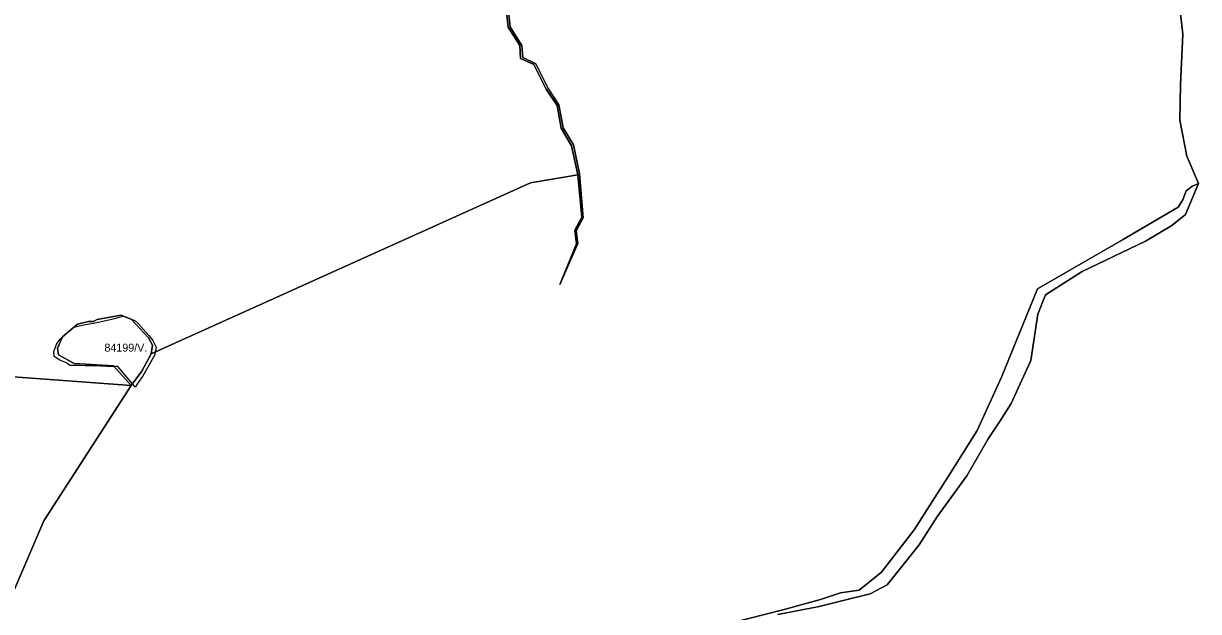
# Model space of a CAD drawing. Extents: x -477304 to -465429, y -1159113 to -1149210.
# Drawn here: x -467632 to -465429, y -1155042 to -1153940 of the extents above; entities that cross this region are included whole.
import ezdxf

# ---------------------------------------------------------------- set-up
doc = ezdxf.new("R2010")
doc.units = 0
for name, color, linetype in [('BPEJ_s', 7, 'Continuous'), ('PUPFL_s', 7, 'Continuous'), ('voda_s', 7, 'Continuous')]:
    doc.layers.add(name, color=color, linetype=linetype)

msp = doc.modelspace()

# ---------------------------------------------------------------- linework, layer by layer
at = {"layer": 'BPEJ_s'}
for points in [[(-466217.82, -1155047.97), (-466150.34, -1155034.91), (-466142.9, -1155033.47), (-466100.56, -1155022.89), (-466044.85, -1155009.01), (-466012.9, -1154992.42), (-465952.73, -1154917.25), (-465918.62, -1154863.68), (-465863.64, -1154787.71), (-465842.19, -1154750.9), (-465823.49, -1154718.8), (-465802.57, -1154686.74), (-465780.26, -1154652.57), (-465743.78, -1154572.09), (-465730.66, -1154484.86), (-465716.2, -1154448.75), (-465647.78, -1154405.28), (-465528.86, -1154348.24), (-465479.24, -1154319.04), (-465453.78, -1154298.56), (-465429.41, -1154240.49), (-465451.02, -1154189.25), (-465464.69, -1154121.51), (-465463.05, -1154055.3), (-465458.88, -1153960.2), (-465469, -1153873.16)], [(-467526.93, -1154581.45), (-467537.51, -1154581.17), (-467545.16, -1154580.97), (-467551.58, -1154576.37), (-467557.69, -1154573.68), (-467563.79, -1154570.99), (-467574.57, -1154564.33), (-467575.2, -1154555.14), (-467569.65, -1154540.24), (-467563.23, -1154531.99), (-467560.54, -1154529.3), (-467559.38, -1154528.3), (-467558.6, -1154527.62), (-467557.92, -1154527.02), (-467550.87, -1154520.9), (-467538.19, -1154509.96), (-467537.68, -1154509.79), (-467537.27, -1154509.66), (-467530.1, -1154507.27), (-467516.16, -1154504.26), (-467500, -1154501.65), (-467463.51, -1154493.67), (-467444.86, -1154488.86), (-467429.68, -1154494.7), (-467422.85, -1154497.33), (-467416.92, -1154502.83), (-467397.26, -1154525.28), (-467389.19, -1154534.16), (-467383.26, -1154546.65), (-467385.34, -1154556.26), (-467386.01, -1154559.36), (-467385.59, -1154561.05), (-467409.09, -1154601.91), (-467416.71, -1154613.13), (-467422.46, -1154621.6), (-467426.45, -1154616.94), (-467427.77, -1154615.4), (-467455.24, -1154583.28), (-467460.95, -1154582.85), (-467462.09, -1154583.14), (-467463.5, -1154583.49), (-467500, -1154581.79), (-467502.75, -1154581.85), (-467505.54, -1154581.92), (-467516.35, -1154581.68), (-467526.93, -1154581.45)]]:
    msp.add_lwpolyline(points, dxfattribs=at)
msp.add_lwpolyline([(-467385.59, -1154561.05), (-467409.09, -1154601.91), (-467416.71, -1154613.13), (-467422.46, -1154621.6), (-467426.45, -1154616.94), (-467427.77, -1154615.4), (-467455.24, -1154583.28), (-467460.95, -1154582.85), (-467462.09, -1154583.14), (-467463.5, -1154583.49), (-467500, -1154581.79), (-467502.75, -1154581.85), (-467505.54, -1154581.92), (-467516.35, -1154581.68), (-467526.93, -1154581.45), (-467537.51, -1154581.17), (-467545.16, -1154580.97), (-467551.58, -1154576.37), (-467557.69, -1154573.68), (-467563.79, -1154570.99), (-467574.57, -1154564.33), (-467575.2, -1154555.14), (-467569.65, -1154540.24), (-467563.23, -1154531.99), (-467560.54, -1154529.3), (-467559.38, -1154528.3), (-467558.6, -1154527.62), (-467557.92, -1154527.02), (-467550.87, -1154520.9), (-467538.19, -1154509.96), (-467537.68, -1154509.79), (-467537.27, -1154509.66), (-467530.1, -1154507.27), (-467516.16, -1154504.26), (-467500, -1154501.65), (-467463.51, -1154493.67), (-467444.86, -1154488.86), (-467429.68, -1154494.7), (-467422.85, -1154497.33), (-467416.92, -1154502.83), (-467397.26, -1154525.28), (-467389.19, -1154534.16), (-467383.26, -1154546.65), (-467385.34, -1154556.26), (-467386.01, -1154559.36)], close=True, dxfattribs=at)
at = {"layer": 'PUPFL_s'}
for points in [[(-465469, -1153873.16), (-465458.88, -1153960.2), (-465463.05, -1154055.3), (-465464.69, -1154121.51), (-465451.02, -1154189.25), (-465429.41, -1154240.49), (-465441.78, -1154245.61), (-465452.62, -1154253.75), (-465459.05, -1154271.02), (-465467.58, -1154284.28), (-465572.18, -1154345.84), (-465730.98, -1154437.44), (-465798.64, -1154603.15), (-465844.11, -1154703.28), (-465899.12, -1154790.35), (-465962.46, -1154889.38), (-466023.9, -1154968.42), (-466065.55, -1155001.86), (-466100.29, -1155007.29), (-466137.73, -1155019.54), (-466205.79, -1155038.32), (-466343.51, -1155073.27)], [(-466726.28, -1153919.5), (-466723.18, -1153947.43), (-466701.53, -1153981.72), (-466700.05, -1154005.93), (-466675.58, -1154017.33), (-466652.3, -1154063.76), (-466631.54, -1154093.93), (-466624.04, -1154136.51), (-466604.57, -1154169.7), (-466592.84, -1154223.96), (-466681.63, -1154239.14), (-467392.3, -1154559.4), (-467390.09, -1154542.96), (-467397.71, -1154529.57), (-467429.79, -1154494.58), (-467449.63, -1154486.73), (-467494.07, -1154495.32), (-467500.8, -1154499), (-467510.21, -1154498.63), (-467530.59, -1154504.04), (-467558.59, -1154527.59), (-467568.29, -1154548.66), (-467565.98, -1154561.05), (-467537.2, -1154577.41), (-467463.07, -1154582.04), (-467430.33, -1154618.81), (-468491.9, -1154540.67)], [(-467653.75, -1155012.01), (-467593.69, -1154872.31), (-467430.33, -1154618.81), (-467410.03, -1154591.79), (-467392.3, -1154559.4), (-466681.63, -1154239.14), (-466592.84, -1154223.96), (-466585.04, -1154303.02), (-466598.37, -1154327.63), (-466595.26, -1154353.29), (-466626.38, -1154429.33), (-466592.59, -1154352.7), (-466595.73, -1154328.74), (-466582.52, -1154304.52), (-466589.46, -1154222.06), (-466600.95, -1154167.49), (-466620.17, -1154136.08), (-466628.28, -1154092.52), (-466648.37, -1154062.47), (-466671.71, -1154016.07), (-466695.72, -1154004.02), (-466697.66, -1153981.9), (-466719.77, -1153946.51), (-466722.84, -1153918.79)], [(-466343.51, -1155073.27), (-466205.79, -1155038.32), (-466137.73, -1155019.54), (-466100.29, -1155007.29), (-466065.55, -1155001.86), (-466023.9, -1154968.42), (-465962.46, -1154889.38), (-465899.12, -1154790.35), (-465844.11, -1154703.28), (-465798.64, -1154603.15), (-465730.98, -1154437.44), (-465572.18, -1154345.84), (-465467.58, -1154284.28), (-465459.05, -1154271.02), (-465452.62, -1154253.75), (-465441.78, -1154245.61), (-465429.41, -1154240.49), (-465453.78, -1154298.56), (-465479.24, -1154319.04), (-465528.86, -1154348.24), (-465647.78, -1154405.28), (-465716.2, -1154448.75), (-465730.66, -1154484.86), (-465743.78, -1154572.09), (-465780.26, -1154652.57), (-465802.57, -1154686.74), (-465823.49, -1154718.8), (-465842.19, -1154750.9), (-465863.64, -1154787.71), (-465918.62, -1154863.68), (-465952.73, -1154917.25), (-466012.9, -1154992.42), (-466044.85, -1155009.01), (-466100.56, -1155022.89), (-466142.9, -1155033.47), (-466217.82, -1155047.97)], [(-468491.9, -1154540.67), (-467430.33, -1154618.81), (-467593.69, -1154872.31), (-467653.75, -1155012.01)]]:
    msp.add_lwpolyline(points, dxfattribs=at)
msp.add_lwpolyline([(-467449.63, -1154486.73), (-467429.79, -1154494.58), (-467397.71, -1154529.57), (-467390.09, -1154542.96), (-467392.3, -1154559.4), (-467410.03, -1154591.79), (-467430.33, -1154618.81), (-467463.07, -1154582.04), (-467537.2, -1154577.41), (-467565.98, -1154561.05), (-467568.29, -1154548.66), (-467558.59, -1154527.59), (-467530.59, -1154504.04), (-467510.21, -1154498.63), (-467500.8, -1154499), (-467494.07, -1154495.32)], close=True, dxfattribs=at)
at = {"layer": 'voda_s'}
msp.add_lwpolyline([(-466722.84, -1153918.79), (-466719.77, -1153946.51), (-466697.66, -1153981.9), (-466695.72, -1154004.02), (-466671.71, -1154016.07), (-466648.37, -1154062.47), (-466628.28, -1154092.52), (-466620.17, -1154136.08), (-466600.95, -1154167.49), (-466589.46, -1154222.06), (-466582.52, -1154304.52), (-466595.73, -1154328.74), (-466592.59, -1154352.7), (-466626.38, -1154429.33), (-466595.26, -1154353.29), (-466598.37, -1154327.63), (-466585.04, -1154303.02), (-466592.84, -1154223.96), (-466604.57, -1154169.7), (-466624.04, -1154136.51), (-466631.54, -1154093.93), (-466652.3, -1154063.76), (-466675.58, -1154017.33), (-466700.05, -1154005.93), (-466701.53, -1153981.72), (-466723.18, -1153947.43), (-466726.28, -1153919.5)], dxfattribs=at)

# ---------------------------------------------------------------- texts
at = {"layer": 'BPEJ_s'}
msp.add_text('84199/V.', height=15, dxfattribs=at).set_placement((-467480.16, -1154555.23))

doc.saveas('drawing.dxf')
